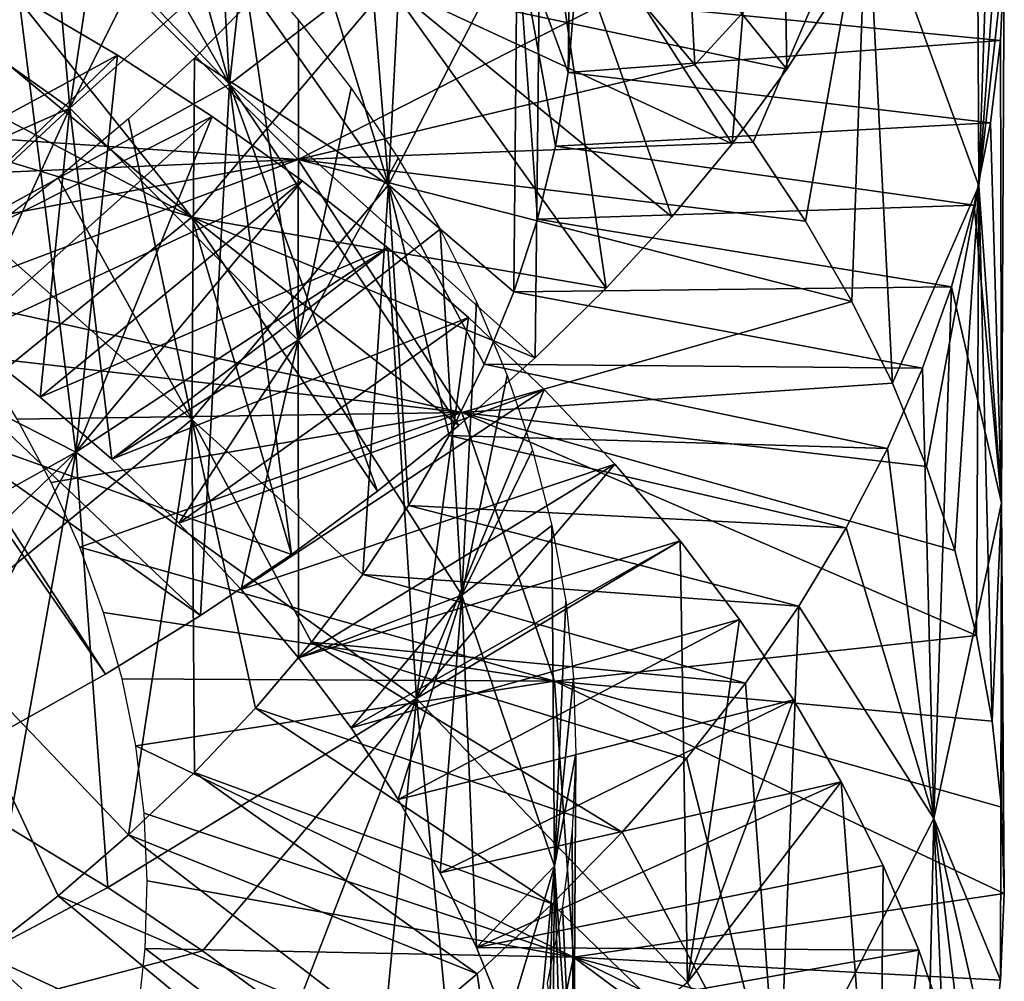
# Model space of a CAD drawing. Header units: millimetres. Extents: x -161 to 161, y -94 to 1149.
# Tile 797 of 1056: x 48.74 to 51.5, y 401.96 to 404.65. Entities that reach past the tile are written whole.
import ezdxf

# ---------------------------------------------------------------- set-up
doc = ezdxf.new("R2010")
doc.units = ezdxf.units.MM
doc.header["$LTSCALE"] = 81.481481
for name, color, linetype in [('65', 7, 'CONTINUOUS'), ('66', 7, 'CONTINUOUS'), ('67', 7, 'CONTINUOUS'), ('68', 7, 'CONTINUOUS'), ('69', 7, 'CONTINUOUS'), ('70', 7, 'CONTINUOUS'), ('80', 7, 'CONTINUOUS'), ('81', 7, 'CONTINUOUS')]:
    doc.layers.add(name, color=color, linetype=linetype)

msp = doc.modelspace()

# ---------------------------------------------------------------- linework, layer by layer
at = {"layer": '65', "color": 7, "linetype": 'CONTINUOUS', "true_color": 0xaaaaaa}
for points in [[(48.712, 402.3888, -22.4042), (48.989, 402.2207, -22.2578), (48.0702, 401.7331, -21.6231), (48.712, 402.3888, -22.4042)], [(48.989, 402.2207, -22.2578), (49.2546, 402.0436, -22.101), (48.0702, 401.7331, -21.6231), (48.989, 402.2207, -22.2578)], [(49.2546, 402.0436, -22.101), (49.508, 401.8581, -21.9341), (48.0702, 401.7331, -21.6231), (49.2546, 402.0436, -22.101)]]:
    msp.add_3dface(points, dxfattribs=at)
at = {"layer": '66', "color": 7, "linetype": 'CONTINUOUS', "true_color": 0xaaaaaa}
for points in [[(48.74, 404.7139, -20.5514), (48.1284, 404.0701, -19.7284), (49.0165, 404.5505, -20.3971), (48.74, 404.7139, -20.5514)], [(48.1284, 404.0701, -19.7284), (48.3634, 403.9187, -19.5938), (49.0165, 404.5505, -20.3971), (48.1284, 404.0701, -19.7284)], [(49.0165, 404.5505, -20.3971), (48.3634, 403.9187, -19.5938), (49.2815, 404.3787, -20.2319), (49.0165, 404.5505, -20.3971)], [(48.3634, 403.9187, -19.5938), (48.5876, 403.7595, -19.4495), (49.2815, 404.3787, -20.2319), (48.3634, 403.9187, -19.5938)], [(49.2815, 404.3787, -20.2319), (48.5876, 403.7595, -19.4495), (49.5341, 404.1988, -20.0564), (49.2815, 404.3787, -20.2319)], [(48.5876, 403.7595, -19.4495), (48.8002, 403.5931, -19.2959), (49.5341, 404.1988, -20.0564), (48.5876, 403.7595, -19.4495)], [(49.5341, 404.1988, -20.0564), (48.8002, 403.5931, -19.2959), (49.7737, 404.0111, -19.871), (49.5341, 404.1988, -20.0564)], [(48.8002, 403.5931, -19.2959), (49.0007, 403.4198, -19.1336), (49.7737, 404.0111, -19.871), (48.8002, 403.5931, -19.2959)], [(49.7737, 404.0111, -19.871), (49.0007, 403.4198, -19.1336), (49.9998, 403.816, -19.6763), (49.7737, 404.0111, -19.871)], [(49.0007, 403.4198, -19.1336), (49.1884, 403.2402, -18.9634), (49.9998, 403.816, -19.6763), (49.0007, 403.4198, -19.1336)], [(49.9998, 403.816, -19.6763), (49.1884, 403.2402, -18.9634), (50.2118, 403.6141, -19.473), (49.9998, 403.816, -19.6763)], [(49.1884, 403.2402, -18.9634), (49.3629, 403.0548, -18.7859), (50.2118, 403.6141, -19.473), (49.1884, 403.2402, -18.9634)], [(50.2118, 403.6141, -19.473), (49.3629, 403.0548, -18.7859), (50.4093, 403.4056, -19.2617), (50.2118, 403.6141, -19.473)], [(49.3629, 403.0548, -18.7859), (49.5238, 402.8638, -18.6015), (50.4093, 403.4056, -19.2617), (49.3629, 403.0548, -18.7859)], [(50.4093, 403.4056, -19.2617), (49.5238, 402.8638, -18.6015), (50.5918, 403.1912, -19.0429), (50.4093, 403.4056, -19.2617)], [(49.5238, 402.8638, -18.6015), (49.6705, 402.6677, -18.4108), (50.5918, 403.1912, -19.0429), (49.5238, 402.8638, -18.6015)], [(50.5918, 403.1912, -19.0429), (49.6705, 402.6677, -18.4108), (50.7586, 402.9712, -18.8174), (50.5918, 403.1912, -19.0429)], [(49.6705, 402.6677, -18.4108), (49.8027, 402.4669, -18.2144), (50.7586, 402.9712, -18.8174), (49.6705, 402.6677, -18.4108)], [(50.7586, 402.9712, -18.8174), (49.8027, 402.4669, -18.2144), (50.9094, 402.7462, -18.5856), (50.7586, 402.9712, -18.8174)], [(49.8027, 402.4669, -18.2144), (49.9199, 402.2617, -18.0129), (50.9094, 402.7462, -18.5856), (49.8027, 402.4669, -18.2144)], [(50.9094, 402.7462, -18.5856), (49.9199, 402.2617, -18.0129), (51.0435, 402.5165, -18.3483), (50.9094, 402.7462, -18.5856)], [(49.9199, 402.2617, -18.0129), (50.0218, 402.0526, -17.8067), (51.0435, 402.5165, -18.3483), (49.9199, 402.2617, -18.0129)], [(51.0435, 402.5165, -18.3483), (50.0218, 402.0526, -17.8067), (51.1608, 402.2826, -18.1062), (51.0435, 402.5165, -18.3483)], [(51.1608, 402.2826, -18.1062), (50.0218, 402.0526, -17.8067), (51.261, 402.0452, -17.8599), (51.1608, 402.2826, -18.1062)], [(50.0218, 402.0526, -17.8067), (50.108, 401.8403, -17.5968), (51.261, 402.0452, -17.8599), (50.0218, 402.0526, -17.8067)], [(51.261, 402.0452, -17.8599), (50.108, 401.8403, -17.5968), (51.344, 401.8047, -17.6101), (51.261, 402.0452, -17.8599)]]:
    msp.add_3dface(points, dxfattribs=at)
at = {"layer": '67', "color": 7, "linetype": 'CONTINUOUS', "true_color": 0xaaaaaa}
for points in [[(47.7861, 404.005, -21.8663), (48.74, 404.7139, -20.5514), (48.9, 403.4395, -21.3736), (47.7861, 404.005, -21.8663)], [(48.74, 404.7139, -20.5514), (49.0165, 404.5505, -20.3971), (48.9, 403.4395, -21.3736), (48.74, 404.7139, -20.5514)], [(49.0165, 404.5505, -20.3971), (49.2815, 404.3787, -20.2319), (48.9, 403.4395, -21.3736), (49.0165, 404.5505, -20.3971)], [(49.2815, 404.3787, -20.2319), (49.5341, 404.1988, -20.0564), (48.9, 403.4395, -21.3736), (49.2815, 404.3787, -20.2319)], [(49.5341, 404.1988, -20.0564), (49.7737, 404.0111, -19.871), (48.9, 403.4395, -21.3736), (49.5341, 404.1988, -20.0564)], [(48.9, 403.4395, -21.3736), (49.7737, 404.0111, -19.871), (49.8538, 402.7494, -20.7275), (48.9, 403.4395, -21.3736)], [(49.7737, 404.0111, -19.871), (49.9998, 403.816, -19.6763), (49.8538, 402.7494, -20.7275), (49.7737, 404.0111, -19.871)], [(47.8198, 402.8369, -22.7762), (47.7861, 404.005, -21.8663), (48.9, 403.4395, -21.3736), (47.8198, 402.8369, -22.7762)], [(49.9998, 403.816, -19.6763), (50.2118, 403.6141, -19.473), (49.8538, 402.7494, -20.7275), (49.9998, 403.816, -19.6763)], [(50.2118, 403.6141, -19.473), (50.4093, 403.4056, -19.2617), (49.8538, 402.7494, -20.7275), (50.2118, 403.6141, -19.473)], [(48.1266, 402.6973, -22.6638), (47.8198, 402.8369, -22.7762), (48.9, 403.4395, -21.3736), (48.1266, 402.6973, -22.6638)], [(48.4243, 402.5478, -22.5397), (48.1266, 402.6973, -22.6638), (48.9, 403.4395, -21.3736), (48.4243, 402.5478, -22.5397)], [(48.712, 402.3888, -22.4042), (48.4243, 402.5478, -22.5397), (48.9, 403.4395, -21.3736), (48.712, 402.3888, -22.4042)], [(48.989, 402.2207, -22.2578), (48.712, 402.3888, -22.4042), (48.9, 403.4395, -21.3736), (48.989, 402.2207, -22.2578)], [(48.989, 402.2207, -22.2578), (48.9, 403.4395, -21.3736), (49.8538, 402.7494, -20.7275), (48.989, 402.2207, -22.2578)], [(50.4093, 403.4056, -19.2617), (50.5918, 403.1912, -19.0429), (49.8538, 402.7494, -20.7275), (50.4093, 403.4056, -19.2617)], [(49.8538, 402.7494, -20.7275), (50.5918, 403.1912, -19.0429), (50.6127, 401.9547, -19.9549), (49.8538, 402.7494, -20.7275)], [(50.5918, 403.1912, -19.0429), (50.7586, 402.9712, -18.8174), (50.6127, 401.9547, -19.9549), (50.5918, 403.1912, -19.0429)], [(50.7586, 402.9712, -18.8174), (50.9094, 402.7462, -18.5856), (50.6127, 401.9547, -19.9549), (50.7586, 402.9712, -18.8174)], [(49.2546, 402.0436, -22.101), (48.989, 402.2207, -22.2578), (49.8538, 402.7494, -20.7275), (49.2546, 402.0436, -22.101)], [(49.508, 401.8581, -21.9341), (49.2546, 402.0436, -22.101), (49.8538, 402.7494, -20.7275), (49.508, 401.8581, -21.9341)], [(49.7486, 401.6644, -21.7578), (49.508, 401.8581, -21.9341), (49.8538, 402.7494, -20.7275), (49.7486, 401.6644, -21.7578)], [(49.9757, 401.4629, -21.5724), (49.7486, 401.6644, -21.7578), (49.8538, 402.7494, -20.7275), (49.9757, 401.4629, -21.5724)], [(49.9757, 401.4629, -21.5724), (49.8538, 402.7494, -20.7275), (50.6127, 401.9547, -19.9549), (49.9757, 401.4629, -21.5724)], [(50.9094, 402.7462, -18.5856), (51.0435, 402.5165, -18.3483), (50.6127, 401.9547, -19.9549), (50.9094, 402.7462, -18.5856)], [(50.6127, 401.9547, -19.9549), (51.0435, 402.5165, -18.3483), (51.1492, 401.0798, -19.0882), (50.6127, 401.9547, -19.9549)], [(51.0435, 402.5165, -18.3483), (51.1608, 402.2826, -18.1062), (51.1492, 401.0798, -19.0882), (51.0435, 402.5165, -18.3483)], [(51.1608, 402.2826, -18.1062), (51.261, 402.0452, -17.8599), (51.1492, 401.0798, -19.0882), (51.1608, 402.2826, -18.1062)], [(51.261, 402.0452, -17.8599), (51.344, 401.8047, -17.6101), (51.1492, 401.0798, -19.0882), (51.261, 402.0452, -17.8599)]]:
    msp.add_3dface(points, dxfattribs=at)
at = {"layer": '68', "color": 7, "linetype": 'CONTINUOUS', "true_color": 0xaaaaaa}
for points in [[(50.1362, 405.4432, -11.5921), (50.8909, 404.511, -10.4221), (49.7759, 404.7479, -10.8007), (50.1362, 405.4432, -11.5921)], [(51.0273, 404.7236, -10.6742), (50.8909, 404.511, -10.4221), (50.1362, 405.4432, -11.5921), (51.0273, 404.7236, -10.6742)], [(47.7219, 404.651, -17.7583), (48.8832, 404.9023, -18.2119), (47.901, 404.5074, -17.6325), (47.7219, 404.651, -17.7583)], [(47.901, 404.5074, -17.6325), (48.8832, 404.9023, -18.2119), (48.0694, 404.3578, -17.4989), (47.901, 404.5074, -17.6325)], [(48.8832, 404.9023, -18.2119), (49.5227, 404.2582, -17.5691), (48.0694, 404.3578, -17.4989), (48.8832, 404.9023, -18.2119)], [(48.8832, 404.9023, -18.2119), (50.4549, 404.7336, -18.1866), (49.5227, 404.2582, -17.5691), (48.8832, 404.9023, -18.2119)], [(48.5944, 404.887, -11.0833), (49.2243, 404.0969, -10.0848), (48.4695, 404.7246, -10.9175), (48.5944, 404.887, -11.0833)], [(49.7759, 404.7479, -10.8007), (49.2243, 404.0969, -10.0848), (48.5944, 404.887, -11.0833), (49.7759, 404.7479, -10.8007)], [(49.7759, 404.7479, -10.8007), (50.3852, 403.898, -9.707), (49.2243, 404.0969, -10.0848), (49.7759, 404.7479, -10.8007)], [(50.4549, 404.7336, -18.1866), (50.6335, 404.5229, -17.9614), (49.5227, 404.2582, -17.5691), (50.4549, 404.7336, -18.1866)], [(50.5693, 404.0978, -9.9378), (50.3852, 403.898, -9.707), (49.7759, 404.7479, -10.8007), (50.5693, 404.0978, -9.9378)], [(50.7381, 404.3023, -10.1764), (50.5693, 404.0978, -9.9378), (49.7759, 404.7479, -10.8007), (50.7381, 404.3023, -10.1764)], [(50.8909, 404.511, -10.4221), (50.7381, 404.3023, -10.1764), (49.7759, 404.7479, -10.8007), (50.8909, 404.511, -10.4221)], [(48.4695, 404.7246, -10.9175), (49.2243, 404.0969, -10.0848), (48.3322, 404.5661, -10.758), (48.4695, 404.7246, -10.9175)], [(48.3322, 404.5661, -10.758), (49.2243, 404.0969, -10.0848), (48.1829, 404.412, -10.6057), (48.3322, 404.5661, -10.758)], [(50.6335, 404.5229, -17.9614), (50.7965, 404.3069, -17.7294), (49.5227, 404.2582, -17.5691), (50.6335, 404.5229, -17.9614)], [(49.2243, 404.0969, -10.0848), (48.5025, 403.5093, -9.4728), (48.1829, 404.412, -10.6057), (49.2243, 404.0969, -10.0848)], [(48.0694, 404.3578, -17.4989), (49.5227, 404.2582, -17.5691), (48.2267, 404.2027, -17.3579), (48.0694, 404.3578, -17.4989)], [(50.7965, 404.3069, -17.7294), (50.9433, 404.086, -17.4914), (49.5227, 404.2582, -17.5691), (50.7965, 404.3069, -17.7294)], [(48.2267, 404.2027, -17.3579), (49.5227, 404.2582, -17.5691), (48.3726, 404.042, -17.2098), (48.2267, 404.2027, -17.3579)], [(48.3726, 404.042, -17.2098), (49.5227, 404.2582, -17.5691), (48.5065, 403.8762, -17.0552), (48.3726, 404.042, -17.2098)], [(49.5227, 404.2582, -17.5691), (49.9809, 403.5501, -16.844), (48.5065, 403.8762, -17.0552), (49.5227, 404.2582, -17.5691)], [(50.9433, 404.086, -17.4914), (51.0733, 403.8608, -17.2478), (49.5227, 404.2582, -17.5691), (50.9433, 404.086, -17.4914)], [(49.5227, 404.2582, -17.5691), (51.0733, 403.8608, -17.2478), (49.9809, 403.5501, -16.844), (49.5227, 404.2582, -17.5691)], [(49.2243, 404.0969, -10.0848), (49.5036, 403.1527, -8.8723), (48.5025, 403.5093, -9.4728), (49.2243, 404.0969, -10.0848)], [(49.7449, 403.3302, -9.0666), (49.5036, 403.1527, -8.8723), (49.2243, 404.0969, -10.0848), (49.7449, 403.3302, -9.0666)], [(49.9725, 403.5138, -9.2708), (49.7449, 403.3302, -9.0666), (49.2243, 404.0969, -10.0848), (49.9725, 403.5138, -9.2708)], [(50.1861, 403.7032, -9.4845), (49.9725, 403.5138, -9.2708), (49.2243, 404.0969, -10.0848), (50.1861, 403.7032, -9.4845)], [(50.3852, 403.898, -9.707), (50.1861, 403.7032, -9.4845), (49.2243, 404.0969, -10.0848), (50.3852, 403.898, -9.707)], [(48.5065, 403.8762, -17.0552), (49.9809, 403.5501, -16.844), (48.6278, 403.7059, -16.8949), (48.5065, 403.8762, -17.0552)], [(51.0733, 403.8608, -17.2478), (51.1864, 403.6318, -16.9996), (49.9809, 403.5501, -16.844), (51.0733, 403.8608, -17.2478)], [(48.6278, 403.7059, -16.8949), (49.9809, 403.5501, -16.844), (48.7359, 403.5316, -16.7296), (48.6278, 403.7059, -16.8949)], [(51.1864, 403.6318, -16.9996), (51.2824, 403.3994, -16.7473), (49.9809, 403.5501, -16.844), (51.1864, 403.6318, -16.9996)], [(48.7359, 403.5316, -16.7296), (49.9809, 403.5501, -16.844), (48.8303, 403.3539, -16.5599), (48.7359, 403.5316, -16.7296)], [(48.8303, 403.3539, -16.5599), (49.9809, 403.5501, -16.844), (48.9107, 403.1733, -16.3866), (48.8303, 403.3539, -16.5599)], [(49.9809, 403.5501, -16.844), (50.2407, 402.7984, -16.0658), (48.9107, 403.1733, -16.3866), (49.9809, 403.5501, -16.844)], [(51.3612, 403.1641, -16.4916), (51.4225, 402.9264, -16.2332), (49.9809, 403.5501, -16.844), (51.3612, 403.1641, -16.4916)], [(49.9809, 403.5501, -16.844), (51.4225, 402.9264, -16.2332), (50.2407, 402.7984, -16.0658), (49.9809, 403.5501, -16.844)], [(51.2824, 403.3994, -16.7473), (51.3612, 403.1641, -16.4916), (49.9809, 403.5501, -16.844), (51.2824, 403.3994, -16.7473)], [(48.9827, 402.8182, -8.5165), (48.7048, 402.6619, -8.356), (48.5025, 403.5093, -9.4728), (48.9827, 402.8182, -8.5165)], [(49.2493, 402.9819, -8.6888), (48.9827, 402.8182, -8.5165), (48.5025, 403.5093, -9.4728), (49.2493, 402.9819, -8.6888)], [(49.5036, 403.1527, -8.8723), (49.2493, 402.9819, -8.6888), (48.5025, 403.5093, -9.4728), (49.5036, 403.1527, -8.8723)], [(48.9107, 403.1733, -16.3866), (50.2407, 402.7984, -16.0658), (48.9771, 402.9901, -16.2102), (48.9107, 403.1733, -16.3866)], [(48.9771, 402.9901, -16.2102), (50.2407, 402.7984, -16.0658), (49.0294, 402.8048, -16.0313), (48.9771, 402.9901, -16.2102)], [(51.4225, 402.9264, -16.2332), (51.4662, 402.6866, -15.9727), (50.2407, 402.7984, -16.0658), (51.4225, 402.9264, -16.2332)], [(49.0294, 402.8048, -16.0313), (50.2407, 402.7984, -16.0658), (49.0674, 402.6176, -15.8504), (49.0294, 402.8048, -16.0313)], [(50.2407, 402.7984, -16.0658), (50.2934, 402.0261, -15.2663), (49.0674, 402.6176, -15.8504), (50.2407, 402.7984, -16.0658)], [(51.4921, 402.4455, -15.711), (51.5, 402.2036, -15.4488), (50.2407, 402.7984, -16.0658), (51.4921, 402.4455, -15.711)], [(50.2407, 402.7984, -16.0658), (51.5, 402.2036, -15.4488), (50.2934, 402.0261, -15.2663), (50.2407, 402.7984, -16.0658)], [(51.4662, 402.6866, -15.9727), (51.4921, 402.4455, -15.711), (50.2407, 402.7984, -16.0658), (51.4662, 402.6866, -15.9727)], [(49.0674, 402.6176, -15.8504), (50.2934, 402.0261, -15.2663), (49.091, 402.4289, -15.6682), (49.0674, 402.6176, -15.8504)], [(49.091, 402.4289, -15.6682), (50.2934, 402.0261, -15.2663), (49.0999, 402.2394, -15.4852), (49.091, 402.4289, -15.6682)], [(49.0999, 402.2394, -15.4852), (50.2934, 402.0261, -15.2663), (49.094, 402.0497, -15.3024), (49.0999, 402.2394, -15.4852)], [(51.5, 402.2036, -15.4488), (51.4897, 401.9616, -15.187), (50.2934, 402.0261, -15.2663), (51.5, 402.2036, -15.4488)], [(49.094, 402.0497, -15.3024), (50.1362, 401.2565, -14.4774), (49.0735, 401.8603, -15.1206), (49.094, 402.0497, -15.3024)], [(50.2934, 402.0261, -15.2663), (50.1362, 401.2565, -14.4774), (49.094, 402.0497, -15.3024), (50.2934, 402.0261, -15.2663)], [(50.2934, 402.0261, -15.2663), (51.3518, 401.2401, -14.4111), (50.1362, 401.2565, -14.4774), (50.2934, 402.0261, -15.2663)], [(51.4154, 401.4794, -14.6675), (51.3518, 401.2401, -14.4111), (50.2934, 402.0261, -15.2663), (51.4154, 401.4794, -14.6675)], [(51.4614, 401.72, -14.9263), (51.4154, 401.4794, -14.6675), (50.2934, 402.0261, -15.2663), (51.4614, 401.72, -14.9263)], [(51.4897, 401.9616, -15.187), (51.4614, 401.72, -14.9263), (50.2934, 402.0261, -15.2663), (51.4897, 401.9616, -15.187)]]:
    msp.add_3dface(points, dxfattribs=at)
at = {"layer": '69', "color": 7, "linetype": 'CONTINUOUS', "true_color": 0xaaaaaa}
for points in [[(51.5, 404.8228, -13.6091), (50.2967, 404.7076, -13.4809), (51.4897, 404.5915, -13.3378), (51.5, 404.8228, -13.6091)], [(50.2967, 404.7076, -13.4809), (50.2782, 404.5015, -13.2506), (51.4897, 404.5915, -13.3378), (50.2967, 404.7076, -13.4809)], [(51.4897, 404.5915, -13.3378), (50.2782, 404.5015, -13.2506), (51.4614, 404.3605, -13.0677), (51.4897, 404.5915, -13.3378)], [(50.2782, 404.5015, -13.2506), (50.2435, 404.2959, -13.0217), (51.4614, 404.3605, -13.0677), (50.2782, 404.5015, -13.2506)], [(51.4614, 404.3605, -13.0677), (50.2435, 404.2959, -13.0217), (51.4154, 404.1304, -12.7994), (51.4614, 404.3605, -13.0677)], [(50.2435, 404.2959, -13.0217), (50.1928, 404.0911, -12.7947), (51.4154, 404.1304, -12.7994), (50.2435, 404.2959, -13.0217)], [(51.4154, 404.1304, -12.7994), (50.1928, 404.0911, -12.7947), (51.3518, 403.9015, -12.5337), (51.4154, 404.1304, -12.7994)], [(50.1928, 404.0911, -12.7947), (50.1261, 403.8875, -12.57), (51.3518, 403.9015, -12.5337), (50.1928, 404.0911, -12.7947)], [(51.3518, 403.9015, -12.5337), (50.1261, 403.8875, -12.57), (51.2708, 403.6744, -12.2711), (51.3518, 403.9015, -12.5337)], [(50.1261, 403.8875, -12.57), (50.0436, 403.6857, -12.3486), (51.2708, 403.6744, -12.2711), (50.1261, 403.8875, -12.57)], [(50.0436, 403.6857, -12.3486), (49.9454, 403.4861, -12.1312), (51.1724, 403.4493, -12.0123), (50.0436, 403.6857, -12.3486)], [(51.2708, 403.6744, -12.2711), (50.0436, 403.6857, -12.3486), (51.1724, 403.4493, -12.0123), (51.2708, 403.6744, -12.2711)], [(49.9454, 403.4861, -12.1312), (49.8318, 403.2895, -11.9187), (51.0569, 403.227, -11.7581), (49.9454, 403.4861, -12.1312)], [(51.1724, 403.4493, -12.0123), (49.9454, 403.4861, -12.1312), (51.0569, 403.227, -11.7581), (51.1724, 403.4493, -12.0123)], [(49.8318, 403.2895, -11.9187), (49.7032, 403.0965, -11.7119), (50.9244, 403.0079, -11.5094), (49.8318, 403.2895, -11.9187)], [(51.0569, 403.227, -11.7581), (49.8318, 403.2895, -11.9187), (50.9244, 403.0079, -11.5094), (51.0569, 403.227, -11.7581)], [(49.7032, 403.0965, -11.7119), (49.56, 402.9075, -11.5115), (50.7753, 402.7927, -11.2668), (49.7032, 403.0965, -11.7119)], [(50.9244, 403.0079, -11.5094), (49.7032, 403.0965, -11.7119), (50.7753, 402.7927, -11.2668), (50.9244, 403.0079, -11.5094)], [(49.56, 402.9075, -11.5115), (49.4027, 402.7229, -11.3179), (50.4297, 402.3757, -10.8031), (49.56, 402.9075, -11.5115)], [(50.7753, 402.7927, -11.2668), (49.56, 402.9075, -11.5115), (50.6103, 402.5818, -11.0312), (50.7753, 402.7927, -11.2668)], [(50.6103, 402.5818, -11.0312), (49.56, 402.9075, -11.5115), (50.4297, 402.3757, -10.8031), (50.6103, 402.5818, -11.0312)], [(49.4027, 402.7229, -11.3179), (49.2317, 402.5428, -11.1316), (50.2341, 402.1747, -10.5831), (49.4027, 402.7229, -11.3179)], [(50.4297, 402.3757, -10.8031), (49.4027, 402.7229, -11.3179), (50.2341, 402.1747, -10.5831), (50.4297, 402.3757, -10.8031)], [(49.2317, 402.5428, -11.1316), (49.0473, 402.3677, -10.953), (50.024, 401.9793, -10.3717), (49.2317, 402.5428, -11.1316)], [(50.2341, 402.1747, -10.5831), (49.2317, 402.5428, -11.1316), (50.024, 401.9793, -10.3717), (50.2341, 402.1747, -10.5831)], [(49.0473, 402.3677, -10.953), (48.8499, 402.1978, -10.7827), (49.7997, 401.7898, -10.1695), (49.0473, 402.3677, -10.953)], [(50.024, 401.9793, -10.3717), (49.0473, 402.3677, -10.953), (49.7997, 401.7898, -10.1695), (50.024, 401.9793, -10.3717)], [(48.8499, 402.1978, -10.7827), (48.6401, 402.0338, -10.6215), (49.5617, 401.6065, -9.977), (48.8499, 402.1978, -10.7827)], [(49.7997, 401.7898, -10.1695), (48.8499, 402.1978, -10.7827), (49.5617, 401.6065, -9.977), (49.7997, 401.7898, -10.1695)], [(48.6401, 402.0338, -10.6215), (48.4184, 401.8761, -10.4699), (49.3106, 401.4301, -9.7949), (48.6401, 402.0338, -10.6215)], [(49.5617, 401.6065, -9.977), (48.6401, 402.0338, -10.6215), (49.3106, 401.4301, -9.7949), (49.5617, 401.6065, -9.977)]]:
    msp.add_3dface(points, dxfattribs=at)
at = {"layer": '70', "color": 7, "linetype": 'CONTINUOUS', "true_color": 0xaaaaaa}
for points in [[(49.5036, 406.0342, -7.0758), (49.2493, 405.8708, -6.8856), (49.3306, 404.4692, -7.8303), (49.5036, 406.0342, -7.0758)], [(50.2017, 405.1368, -8.5996), (49.5036, 406.0342, -7.0758), (49.3306, 404.4692, -7.8303), (50.2017, 405.1368, -8.5996)], [(49.2493, 405.8708, -6.8856), (48.9827, 405.7141, -6.707), (49.3306, 404.4692, -7.8303), (49.2493, 405.8708, -6.8856)], [(50.7381, 404.3023, -10.1764), (50.8674, 405.8784, -9.4956), (50.2017, 405.1368, -8.5996), (50.7381, 404.3023, -10.1764)], [(50.6335, 404.5229, -17.9614), (50.4549, 404.7336, -18.1866), (50.5619, 405.8581, -17.1696), (50.6335, 404.5229, -17.9614)], [(50.6335, 404.5229, -17.9614), (50.5619, 405.8581, -17.1696), (51.1149, 405.0468, -16.2596), (50.6335, 404.5229, -17.9614)], [(50.7381, 404.3023, -10.1764), (50.8909, 404.511, -10.4221), (50.8674, 405.8784, -9.4956), (50.7381, 404.3023, -10.1764)], [(50.8909, 404.511, -10.4221), (51.0273, 404.7236, -10.6742), (50.8674, 405.8784, -9.4956), (50.8909, 404.511, -10.4221)], [(48.9827, 405.7141, -6.707), (48.7048, 405.5644, -6.5403), (49.3306, 404.4692, -7.8303), (48.9827, 405.7141, -6.707)], [(48.7048, 405.5644, -6.5403), (48.4163, 405.4219, -6.3862), (49.3306, 404.4692, -7.8303), (48.7048, 405.5644, -6.5403)], [(51.1149, 405.0468, -16.2596), (51.4225, 405.5136, -14.4218), (51.4284, 404.1843, -15.2845), (51.1149, 405.0468, -16.2596)], [(51.4225, 405.5136, -14.4218), (51.4662, 405.2845, -14.1519), (51.4284, 404.1843, -15.2845), (51.4225, 405.5136, -14.4218)], [(49.3306, 404.4692, -7.8303), (48.4163, 405.4219, -6.3862), (48.2843, 403.896, -7.2189), (49.3306, 404.4692, -7.8303)], [(51.4662, 405.2845, -14.1519), (51.4921, 405.054, -13.8807), (51.4284, 404.1843, -15.2845), (51.4662, 405.2845, -14.1519)], [(50.1861, 403.7032, -9.4845), (50.2017, 405.1368, -8.5996), (49.3306, 404.4692, -7.8303), (50.1861, 403.7032, -9.4845)], [(50.1861, 403.7032, -9.4845), (50.3852, 403.898, -9.707), (50.2017, 405.1368, -8.5996), (50.1861, 403.7032, -9.4845)], [(50.3852, 403.898, -9.707), (50.5693, 404.0978, -9.9378), (50.2017, 405.1368, -8.5996), (50.3852, 403.898, -9.707)], [(50.5693, 404.0978, -9.9378), (50.7381, 404.3023, -10.1764), (50.2017, 405.1368, -8.5996), (50.5693, 404.0978, -9.9378)], [(50.7965, 404.3069, -17.7294), (50.6335, 404.5229, -17.9614), (51.1149, 405.0468, -16.2596), (50.7965, 404.3069, -17.7294)], [(50.9433, 404.086, -17.4914), (50.7965, 404.3069, -17.7294), (51.1149, 405.0468, -16.2596), (50.9433, 404.086, -17.4914)], [(51.0733, 403.8608, -17.2478), (50.9433, 404.086, -17.4914), (51.1149, 405.0468, -16.2596), (51.0733, 403.8608, -17.2478)], [(51.1864, 403.6318, -16.9996), (51.0733, 403.8608, -17.2478), (51.1149, 405.0468, -16.2596), (51.1864, 403.6318, -16.9996)], [(51.1864, 403.6318, -16.9996), (51.1149, 405.0468, -16.2596), (51.4284, 404.1843, -15.2845), (51.1864, 403.6318, -16.9996)], [(51.4921, 405.054, -13.8807), (51.5, 404.8228, -13.6091), (51.4284, 404.1843, -15.2845), (51.4921, 405.054, -13.8807)], [(51.4284, 404.1843, -15.2845), (51.5, 404.8228, -13.6091), (51.492, 403.2974, -14.2831), (51.4284, 404.1843, -15.2845)], [(51.5, 404.8228, -13.6091), (51.4897, 404.5915, -13.3378), (51.492, 403.2974, -14.2831), (51.5, 404.8228, -13.6091)], [(51.4897, 404.5915, -13.3378), (51.4614, 404.3605, -13.0677), (51.492, 403.2974, -14.2831), (51.4897, 404.5915, -13.3378)], [(49.2493, 402.9819, -8.6888), (49.3306, 404.4692, -7.8303), (48.2843, 403.896, -7.2189), (49.2493, 402.9819, -8.6888)], [(49.2493, 402.9819, -8.6888), (49.5036, 403.1527, -8.8723), (49.3306, 404.4692, -7.8303), (49.2493, 402.9819, -8.6888)], [(49.5036, 403.1527, -8.8723), (49.7449, 403.3302, -9.0666), (49.3306, 404.4692, -7.8303), (49.5036, 403.1527, -8.8723)], [(49.7449, 403.3302, -9.0666), (49.9725, 403.5138, -9.2708), (49.3306, 404.4692, -7.8303), (49.7449, 403.3302, -9.0666)], [(49.9725, 403.5138, -9.2708), (50.1861, 403.7032, -9.4845), (49.3306, 404.4692, -7.8303), (49.9725, 403.5138, -9.2708)], [(51.4614, 404.3605, -13.0677), (51.4154, 404.1304, -12.7994), (51.492, 403.2974, -14.2831), (51.4614, 404.3605, -13.0677)], [(51.2824, 403.3994, -16.7473), (51.1864, 403.6318, -16.9996), (51.4284, 404.1843, -15.2845), (51.2824, 403.3994, -16.7473)], [(51.3612, 403.1641, -16.4916), (51.2824, 403.3994, -16.7473), (51.4284, 404.1843, -15.2845), (51.3612, 403.1641, -16.4916)], [(51.4225, 402.9264, -16.2332), (51.3612, 403.1641, -16.4916), (51.4284, 404.1843, -15.2845), (51.4225, 402.9264, -16.2332)], [(51.4662, 402.6866, -15.9727), (51.4225, 402.9264, -16.2332), (51.4284, 404.1843, -15.2845), (51.4662, 402.6866, -15.9727)], [(51.4662, 402.6866, -15.9727), (51.4284, 404.1843, -15.2845), (51.492, 403.2974, -14.2831), (51.4662, 402.6866, -15.9727)], [(51.4154, 404.1304, -12.7994), (51.3518, 403.9015, -12.5337), (51.492, 403.2974, -14.2831), (51.4154, 404.1304, -12.7994)], [(51.3518, 403.9015, -12.5337), (51.2708, 403.6744, -12.2711), (51.3023, 402.4134, -13.2946), (51.3518, 403.9015, -12.5337)], [(51.492, 403.2974, -14.2831), (51.3518, 403.9015, -12.5337), (51.3023, 402.4134, -13.2946), (51.492, 403.2974, -14.2831)], [(48.7048, 402.6619, -8.356), (48.9827, 402.8182, -8.5165), (48.2843, 403.896, -7.2189), (48.7048, 402.6619, -8.356)], [(48.9827, 402.8182, -8.5165), (49.2493, 402.9819, -8.6888), (48.2843, 403.896, -7.2189), (48.9827, 402.8182, -8.5165)], [(51.2708, 403.6744, -12.2711), (51.1724, 403.4493, -12.0123), (51.3023, 402.4134, -13.2946), (51.2708, 403.6744, -12.2711)], [(51.1724, 403.4493, -12.0123), (51.0569, 403.227, -11.7581), (51.3023, 402.4134, -13.2946), (51.1724, 403.4493, -12.0123)], [(51.4897, 401.9616, -15.187), (51.492, 403.2974, -14.2831), (51.3023, 402.4134, -13.2946), (51.4897, 401.9616, -15.187)], [(51.4921, 402.4455, -15.711), (51.4662, 402.6866, -15.9727), (51.492, 403.2974, -14.2831), (51.4921, 402.4455, -15.711)], [(51.4897, 401.9616, -15.187), (51.5, 402.2036, -15.4488), (51.492, 403.2974, -14.2831), (51.4897, 401.9616, -15.187)], [(51.5, 402.2036, -15.4488), (51.4921, 402.4455, -15.711), (51.492, 403.2974, -14.2831), (51.5, 402.2036, -15.4488)], [(51.0569, 403.227, -11.7581), (50.9244, 403.0079, -11.5094), (51.3023, 402.4134, -13.2946), (51.0569, 403.227, -11.7581)], [(50.9244, 403.0079, -11.5094), (50.7753, 402.7927, -11.2668), (50.8674, 401.5599, -12.3578), (50.9244, 403.0079, -11.5094)], [(51.3023, 402.4134, -13.2946), (50.9244, 403.0079, -11.5094), (50.8674, 401.5599, -12.3578), (51.3023, 402.4134, -13.2946)], [(50.7753, 402.7927, -11.2668), (50.6103, 402.5818, -11.0312), (50.8674, 401.5599, -12.3578), (50.7753, 402.7927, -11.2668)], [(50.6103, 402.5818, -11.0312), (50.4297, 402.3757, -10.8031), (50.8674, 401.5599, -12.3578), (50.6103, 402.5818, -11.0312)], [(51.2708, 401.0026, -14.1578), (51.3023, 402.4134, -13.2946), (50.8674, 401.5599, -12.3578), (51.2708, 401.0026, -14.1578)], [(51.2708, 401.0026, -14.1578), (51.3518, 401.2401, -14.4111), (51.3023, 402.4134, -13.2946), (51.2708, 401.0026, -14.1578)], [(51.3518, 401.2401, -14.4111), (51.4154, 401.4794, -14.6675), (51.3023, 402.4134, -13.2946), (51.3518, 401.2401, -14.4111)], [(51.4154, 401.4794, -14.6675), (51.4614, 401.72, -14.9263), (51.3023, 402.4134, -13.2946), (51.4154, 401.4794, -14.6675)], [(51.4614, 401.72, -14.9263), (51.4897, 401.9616, -15.187), (51.3023, 402.4134, -13.2946), (51.4614, 401.72, -14.9263)], [(50.4297, 402.3757, -10.8031), (50.2341, 402.1747, -10.5831), (50.8674, 401.5599, -12.3578), (50.4297, 402.3757, -10.8031)], [(50.2341, 402.1747, -10.5831), (50.024, 401.9793, -10.3717), (50.2017, 400.7638, -11.5099), (50.2341, 402.1747, -10.5831)], [(50.8674, 401.5599, -12.3578), (50.2341, 402.1747, -10.5831), (50.2017, 400.7638, -11.5099), (50.8674, 401.5599, -12.3578)], [(50.024, 401.9793, -10.3717), (49.7997, 401.7898, -10.1695), (50.2017, 400.7638, -11.5099), (50.024, 401.9793, -10.3717)]]:
    msp.add_3dface(points, dxfattribs=at)
at = {"layer": '80', "color": 7, "linetype": 'CONTINUOUS', "true_color": 0xaaaaaa}
for points in [[(48.0852, 404.9672, -19.105), (48.8002, 405.3571, -18.0013), (48.8832, 404.4017, -18.5763), (48.0852, 404.9672, -19.105)], [(48.8002, 405.3571, -18.0013), (49.0007, 405.1885, -17.8342), (48.8832, 404.4017, -18.5763), (48.8002, 405.3571, -18.0013)], [(49.0007, 405.1885, -17.8342), (49.1884, 405.0139, -17.6589), (48.8832, 404.4017, -18.5763), (49.0007, 405.1885, -17.8342)], [(49.1884, 405.0139, -17.6589), (49.3629, 404.8336, -17.476), (48.8832, 404.4017, -18.5763), (49.1884, 405.0139, -17.6589)], [(48.1284, 404.0701, -19.7284), (48.0852, 404.9672, -19.105), (48.8832, 404.4017, -18.5763), (48.1284, 404.0701, -19.7284)], [(48.8832, 404.4017, -18.5763), (49.3629, 404.8336, -17.476), (49.5227, 403.7524, -17.9387), (48.8832, 404.4017, -18.5763)], [(49.3629, 404.8336, -17.476), (49.5238, 404.648, -17.2862), (49.5227, 403.7524, -17.9387), (49.3629, 404.8336, -17.476)], [(49.5238, 404.648, -17.2862), (49.6705, 404.4575, -17.09), (49.5227, 403.7524, -17.9387), (49.5238, 404.648, -17.2862)], [(49.6705, 404.4575, -17.09), (49.8027, 404.2624, -16.888), (49.5227, 403.7524, -17.9387), (49.6705, 404.4575, -17.09)], [(48.3634, 403.9187, -19.5938), (48.1284, 404.0701, -19.7284), (48.8832, 404.4017, -18.5763), (48.3634, 403.9187, -19.5938)], [(48.5876, 403.7595, -19.4495), (48.3634, 403.9187, -19.5938), (48.8832, 404.4017, -18.5763), (48.5876, 403.7595, -19.4495)], [(48.8002, 403.5931, -19.2959), (48.5876, 403.7595, -19.4495), (48.8832, 404.4017, -18.5763), (48.8002, 403.5931, -19.2959)], [(49.0007, 403.4198, -19.1336), (48.8002, 403.5931, -19.2959), (48.8832, 404.4017, -18.5763), (49.0007, 403.4198, -19.1336)], [(49.0007, 403.4198, -19.1336), (48.8832, 404.4017, -18.5763), (49.5227, 403.7524, -17.9387), (49.0007, 403.4198, -19.1336)], [(49.8027, 404.2624, -16.888), (49.9199, 404.0631, -16.6806), (49.5227, 403.7524, -17.9387), (49.8027, 404.2624, -16.888)], [(49.5227, 403.7524, -17.9387), (49.9199, 404.0631, -16.6806), (49.9809, 403.0384, -17.2194), (49.5227, 403.7524, -17.9387)], [(49.9199, 404.0631, -16.6806), (50.0218, 403.86, -16.4685), (49.9809, 403.0384, -17.2194), (49.9199, 404.0631, -16.6806)], [(50.0218, 403.86, -16.4685), (50.108, 403.6538, -16.2526), (49.9809, 403.0384, -17.2194), (50.0218, 403.86, -16.4685)], [(49.1884, 403.2402, -18.9634), (49.0007, 403.4198, -19.1336), (49.5227, 403.7524, -17.9387), (49.1884, 403.2402, -18.9634)], [(49.3629, 403.0548, -18.7859), (49.1884, 403.2402, -18.9634), (49.5227, 403.7524, -17.9387), (49.3629, 403.0548, -18.7859)], [(49.5238, 402.8638, -18.6015), (49.3629, 403.0548, -18.7859), (49.5227, 403.7524, -17.9387), (49.5238, 402.8638, -18.6015)], [(49.5238, 402.8638, -18.6015), (49.5227, 403.7524, -17.9387), (49.9809, 403.0384, -17.2194), (49.5238, 402.8638, -18.6015)], [(50.108, 403.6538, -16.2526), (50.1785, 403.4451, -16.0336), (49.9809, 403.0384, -17.2194), (50.108, 403.6538, -16.2526)], [(50.1785, 403.4451, -16.0336), (50.2331, 403.2343, -15.8123), (49.9809, 403.0384, -17.2194), (50.1785, 403.4451, -16.0336)], [(49.9809, 403.0384, -17.2194), (50.2331, 403.2343, -15.8123), (50.2407, 402.2805, -16.4473), (49.9809, 403.0384, -17.2194)], [(50.2331, 403.2343, -15.8123), (50.2716, 403.022, -15.5894), (50.2407, 402.2805, -16.4473), (50.2331, 403.2343, -15.8123)], [(49.6705, 402.6677, -18.4108), (49.5238, 402.8638, -18.6015), (49.9809, 403.0384, -17.2194), (49.6705, 402.6677, -18.4108)], [(49.8027, 402.4669, -18.2144), (49.6705, 402.6677, -18.4108), (49.9809, 403.0384, -17.2194), (49.8027, 402.4669, -18.2144)], [(49.9199, 402.2617, -18.0129), (49.8027, 402.4669, -18.2144), (49.9809, 403.0384, -17.2194), (49.9199, 402.2617, -18.0129)], [(50.0218, 402.0526, -17.8067), (49.9199, 402.2617, -18.0129), (49.9809, 403.0384, -17.2194), (50.0218, 402.0526, -17.8067)], [(50.0218, 402.0526, -17.8067), (49.9809, 403.0384, -17.2194), (50.2407, 402.2805, -16.4473), (50.0218, 402.0526, -17.8067)], [(50.2716, 403.022, -15.5894), (50.2939, 402.8086, -15.3655), (50.2407, 402.2805, -16.4473), (50.2716, 403.022, -15.5894)], [(50.2939, 402.8086, -15.3655), (50.2998, 402.5946, -15.1412), (50.2407, 402.2805, -16.4473), (50.2939, 402.8086, -15.3655)], [(50.2407, 402.2805, -16.4473), (50.2998, 402.5946, -15.1412), (50.2934, 401.5017, -15.6541), (50.2407, 402.2805, -16.4473)], [(50.2998, 402.5946, -15.1412), (50.2894, 402.3802, -14.9171), (50.2934, 401.5017, -15.6541), (50.2998, 402.5946, -15.1412)], [(50.2894, 402.3802, -14.9171), (50.2625, 402.1662, -14.694), (50.2934, 401.5017, -15.6541), (50.2894, 402.3802, -14.9171)], [(50.108, 401.8403, -17.5968), (50.0218, 402.0526, -17.8067), (50.2407, 402.2805, -16.4473), (50.108, 401.8403, -17.5968)], [(50.1785, 401.6253, -17.3839), (50.108, 401.8403, -17.5968), (50.2407, 402.2805, -16.4473), (50.1785, 401.6253, -17.3839)], [(50.2331, 401.4083, -17.1687), (50.1785, 401.6253, -17.3839), (50.2407, 402.2805, -16.4473), (50.2331, 401.4083, -17.1687)], [(50.2716, 401.1897, -16.952), (50.2331, 401.4083, -17.1687), (50.2407, 402.2805, -16.4473), (50.2716, 401.1897, -16.952)], [(50.2716, 401.1897, -16.952), (50.2407, 402.2805, -16.4473), (50.2934, 401.5017, -15.6541), (50.2716, 401.1897, -16.952)], [(50.2625, 402.1662, -14.694), (50.2196, 401.9529, -14.4725), (50.2934, 401.5017, -15.6541), (50.2625, 402.1662, -14.694)]]:
    msp.add_3dface(points, dxfattribs=at)
at = {"layer": '81', "color": 7, "linetype": 'CONTINUOUS', "true_color": 0xaaaaaa}
for points in [[(50.2782, 404.5015, -13.2506), (50.2934, 405.6145, -12.7818), (50.1362, 404.8889, -11.9523), (50.2782, 404.5015, -13.2506)], [(50.2782, 404.5015, -13.2506), (50.2967, 404.7076, -13.4809), (50.2934, 405.6145, -12.7818), (50.2782, 404.5015, -13.2506)], [(49.8318, 405.2657, -10.6184), (49.7032, 405.0787, -10.4062), (49.7758, 404.1871, -11.1666), (49.8318, 405.2657, -10.6184)], [(50.1362, 404.8889, -11.9523), (49.8318, 405.2657, -10.6184), (49.7758, 404.1871, -11.1666), (50.1362, 404.8889, -11.9523)], [(49.7032, 405.0787, -10.4062), (49.56, 404.8956, -10.2005), (49.7758, 404.1871, -11.1666), (49.7032, 405.0787, -10.4062)], [(49.56, 404.8956, -10.2005), (49.4027, 404.7165, -10.0016), (49.7758, 404.1871, -11.1666), (49.56, 404.8956, -10.2005)], [(50.1261, 403.8875, -12.57), (50.1362, 404.8889, -11.9523), (49.7758, 404.1871, -11.1666), (50.1261, 403.8875, -12.57)], [(50.1261, 403.8875, -12.57), (50.1928, 404.0911, -12.7947), (50.1362, 404.8889, -11.9523), (50.1261, 403.8875, -12.57)], [(50.1928, 404.0911, -12.7947), (50.2435, 404.2959, -13.0217), (50.1362, 404.8889, -11.9523), (50.1928, 404.0911, -12.7947)], [(50.2435, 404.2959, -13.0217), (50.2782, 404.5015, -13.2506), (50.1362, 404.8889, -11.9523), (50.2435, 404.2959, -13.0217)], [(49.4027, 404.7165, -10.0016), (49.2317, 404.5419, -9.8102), (49.7758, 404.1871, -11.1666), (49.4027, 404.7165, -10.0016)], [(49.2317, 404.5419, -9.8102), (49.0473, 404.372, -9.6267), (49.2242, 403.5303, -10.456), (49.2317, 404.5419, -9.8102)], [(49.7758, 404.1871, -11.1666), (49.2317, 404.5419, -9.8102), (49.2242, 403.5303, -10.456), (49.7758, 404.1871, -11.1666)], [(49.0473, 404.372, -9.6267), (48.8499, 404.2071, -9.4516), (49.2242, 403.5303, -10.456), (49.0473, 404.372, -9.6267)], [(48.8499, 404.2071, -9.4516), (48.6401, 404.0478, -9.2857), (49.2242, 403.5303, -10.456), (48.8499, 404.2071, -9.4516)], [(49.7032, 403.0965, -11.7119), (49.7758, 404.1871, -11.1666), (49.2242, 403.5303, -10.456), (49.7032, 403.0965, -11.7119)], [(49.7032, 403.0965, -11.7119), (49.8318, 403.2895, -11.9187), (49.7758, 404.1871, -11.1666), (49.7032, 403.0965, -11.7119)], [(49.8318, 403.2895, -11.9187), (49.9454, 403.4861, -12.1312), (49.7758, 404.1871, -11.1666), (49.8318, 403.2895, -11.9187)], [(49.9454, 403.4861, -12.1312), (50.0436, 403.6857, -12.3486), (49.7758, 404.1871, -11.1666), (49.9454, 403.4861, -12.1312)], [(50.0436, 403.6857, -12.3486), (50.1261, 403.8875, -12.57), (49.7758, 404.1871, -11.1666), (50.0436, 403.6857, -12.3486)], [(49.2242, 403.5303, -10.456), (48.6401, 404.0478, -9.2857), (48.5025, 402.9378, -9.8488), (49.2242, 403.5303, -10.456)], [(49.0473, 402.3677, -10.953), (49.2242, 403.5303, -10.456), (48.5025, 402.9378, -9.8488), (49.0473, 402.3677, -10.953)], [(49.0473, 402.3677, -10.953), (49.2317, 402.5428, -11.1316), (49.2242, 403.5303, -10.456), (49.0473, 402.3677, -10.953)], [(49.2317, 402.5428, -11.1316), (49.4027, 402.7229, -11.3179), (49.2242, 403.5303, -10.456), (49.2317, 402.5428, -11.1316)], [(49.4027, 402.7229, -11.3179), (49.56, 402.9075, -11.5115), (49.2242, 403.5303, -10.456), (49.4027, 402.7229, -11.3179)], [(49.56, 402.9075, -11.5115), (49.7032, 403.0965, -11.7119), (49.2242, 403.5303, -10.456), (49.56, 402.9075, -11.5115)], [(48.6401, 402.0338, -10.6215), (48.8499, 402.1978, -10.7827), (48.5025, 402.9378, -9.8488), (48.6401, 402.0338, -10.6215)], [(48.8499, 402.1978, -10.7827), (49.0473, 402.3677, -10.953), (48.5025, 402.9378, -9.8488), (48.8499, 402.1978, -10.7827)]]:
    msp.add_3dface(points, dxfattribs=at)

doc.saveas('drawing.dxf')
